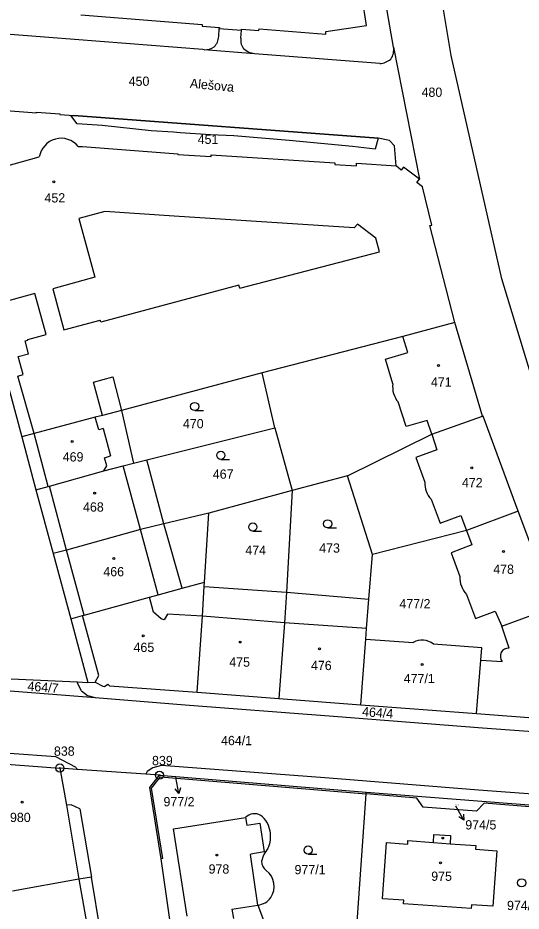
# Model space of a CAD drawing. Extents: x -755819 to -753140, y -1169796 to -1166000.
# Drawn here: x -755613.6 to -755521.4, y -1166822.8 to -1166659.1 of the extents above; entities that cross this region are included whole.
import ezdxf

# ---------------------------------------------------------------- set-up
doc = ezdxf.new("R2010")
doc.units = 0
for name, color, linetype in [('Vrstva 1', 7, 'Continuous'), ('Vrstva 15', 7, 'Continuous'), ('Vrstva 16', 7, 'Continuous'), ('Vrstva 17', 7, 'Continuous'), ('Vrstva 18', 7, 'Continuous'), ('Vrstva 19', 7, 'Continuous'), ('Vrstva 24', 7, 'Continuous'), ('Vrstva 25', 7, 'Continuous'), ('Vrstva 27', 7, 'Continuous'), ('Vrstva 4', 7, 'Continuous')]:
    doc.layers.add(name, color=color, linetype=linetype)

msp = doc.modelspace()

# ---------------------------------------------------------------- linework, layer by layer
at = {"layer": 'Vrstva 1'}
for p, q in [((-755534.25, -1166665.97), (-755541.19, -1166624.66)), ((-755544.82, -1166664.45), (-755547.19, -1166650.55)), ((-755549.75, -1166660.53), (-755551.05, -1166651.79)), ((-755602.07, -1166658.55), (-755579.84, -1166660.33)), ((-755579.84, -1166660.33), (-755579.86, -1166660.63)), ((-755579.73, -1166664.92), (-755635.63, -1166660.52)), ((-755579.86, -1166660.63), (-755576.7, -1166660.89)), ((-755576.7, -1166660.89), (-755576.72, -1166661.07)), ((-755576.72, -1166661.07), (-755572.65, -1166661.35)), ((-755572.65, -1166661.35), (-755572.64, -1166661.19)), ((-755572.64, -1166661.19), (-755569.45, -1166661.44)), ((-755569.45, -1166661.44), (-755569.42, -1166661.09)), ((-755569.42, -1166661.09), (-755557.22, -1166662.1)), ((-755557.22, -1166662.1), (-755557.18, -1166661.6)), ((-755557.18, -1166661.6), (-755549.75, -1166660.53)), ((-755579.49, -1166664.94), (-755579.73, -1166664.92)), ((-755570.27, -1166665.67), (-755579.49, -1166664.94)), ((-755544.82, -1166664.45), (-755540.05, -1166688.67)), ((-755547.33, -1166667.46), (-755570.27, -1166665.67)), ((-755524.98, -1166706.95), (-755534.25, -1166665.97)), ((-755625.42, -1166675.37), (-755610.2, -1166676.5)), ((-755610.2, -1166676.5), (-755610.19, -1166676.38)), ((-755610.19, -1166676.38), (-755605.92, -1166676.68)), ((-755605.92, -1166676.68), (-755605.93, -1166676.82)), ((-755605.93, -1166676.82), (-755603.34, -1166677.01)), ((-755547.6, -1166681.14), (-755603.34, -1166677.01)), ((-755545.55, -1166681.56), (-755547.6, -1166681.14)), ((-755544.65, -1166682.57), (-755545.55, -1166681.56)), ((-755602.56, -1166682.65), (-755601.78, -1166682.71)), ((-755601.78, -1166682.71), (-755584.3, -1166684.02)), ((-755544.35, -1166686.24), (-755544.65, -1166682.57)), ((-755623.79, -1166688.44), (-755609.69, -1166684.6)), ((-755584.3, -1166684.02), (-755584.3, -1166684.17)), ((-755584.3, -1166684.17), (-755578.23, -1166684.52)), ((-755578.23, -1166684.52), (-755578.2, -1166684.21)), ((-755578.2, -1166684.21), (-755555.54, -1166685.67)), ((-755555.54, -1166685.67), (-755555.56, -1166685.97)), ((-755555.56, -1166685.97), (-755551.59, -1166686.25)), ((-755551.59, -1166686.25), (-755551.56, -1166685.76)), ((-755551.56, -1166685.76), (-755544.35, -1166686.24)), ((-755543.43, -1166687), (-755544.35, -1166686.24)), ((-755542.97, -1166686.44), (-755543.43, -1166687)), ((-755540.05, -1166688.67), (-755542.97, -1166686.44)), ((-755540.55, -1166689.29), (-755540.05, -1166688.67)), ((-755539.53, -1166690.09), (-755540.55, -1166689.29)), ((-755537.79, -1166697.08), (-755539.53, -1166690.09)), ((-755538.15, -1166697.15), (-755537.79, -1166697.08)), ((-755533.61, -1166714.7), (-755538.15, -1166697.15)), ((-755517.03, -1166733.22), (-755524.98, -1166706.95)), ((-755533.6, -1166714.92), (-755543.11, -1166717.49)), ((-755533.6, -1166714.92), (-755533.61, -1166714.7)), ((-755528.51, -1166732.14), (-755533.6, -1166714.92)), ((-755543.11, -1166717.49), (-755568.88, -1166724.16)), ((-755617.69, -1166718.15), (-755612.91, -1166735.88)), ((-755568.88, -1166724.16), (-755594.64, -1166731.05)), ((-755566.55, -1166734.24), (-755568.88, -1166724.16)), ((-755599.43, -1166732.31), (-755610.66, -1166735.28)), ((-755598.14, -1166731.97), (-755599.43, -1166732.31)), ((-755594.64, -1166731.05), (-755598.14, -1166731.97)), ((-755594.64, -1166731.05), (-755592.44, -1166740.73)), ((-755537.8, -1166735.43), (-755528.51, -1166732.14)), ((-755528.4, -1166732.1), (-755528.51, -1166732.14)), ((-755521.97, -1166749.51), (-755528.4, -1166732.1)), ((-755610.66, -1166735.28), (-755612.91, -1166735.88)), ((-755589.97, -1166740.12), (-755566.55, -1166734.24)), ((-755566.55, -1166734.24), (-755563.39, -1166745.71)), ((-755553.26, -1166743.07), (-755537.8, -1166735.43)), ((-755612.91, -1166735.88), (-755610.3, -1166745.6)), ((-755592.44, -1166740.73), (-755589.97, -1166740.12)), ((-755586.89, -1166751.87), (-755589.97, -1166740.12)), ((-755607.84, -1166744.93), (-755597.89, -1166742.13)), ((-755597.89, -1166742.13), (-755594.32, -1166741.2)), ((-755594.32, -1166741.2), (-755592.44, -1166740.73)), ((-755553.26, -1166743.07), (-755563.39, -1166745.71)), ((-755548.68, -1166757.47), (-755553.26, -1166743.07)), ((-755610.3, -1166745.6), (-755608.09, -1166745.01)), ((-755608.09, -1166745.01), (-755607.84, -1166744.93)), ((-755610.3, -1166745.6), (-755607.17, -1166757.28)), ((-755563.39, -1166745.71), (-755578.61, -1166749.91)), ((-755563.39, -1166745.71), (-755564.44, -1166764.37)), ((-755578.61, -1166749.91), (-755586.89, -1166751.87)), ((-755579.42, -1166762.57), (-755578.61, -1166749.91)), ((-755521.97, -1166749.51), (-755531.43, -1166753.05)), ((-755515.45, -1166767.04), (-755521.97, -1166749.51)), ((-755586.89, -1166751.87), (-755591.17, -1166752.88)), ((-755591.17, -1166752.88), (-755604.68, -1166756.66)), ((-755531.43, -1166753.05), (-755548.68, -1166757.47)), ((-755531.43, -1166753.05), (-755530.46, -1166755.72)), ((-755604.68, -1166756.66), (-755607.17, -1166757.28)), ((-755530.46, -1166755.72), (-755534.27, -1166757.14)), ((-755607.17, -1166757.28), (-755603.91, -1166769.25)), ((-755549.31, -1166765.66), (-755548.68, -1166757.47)), ((-755534.27, -1166757.14), (-755532.69, -1166761.52)), ((-755583.55, -1166763.67), (-755579.42, -1166762.57)), ((-755579.82, -1166768.78), (-755579.47, -1166763.32)), ((-755579.47, -1166763.32), (-755579.42, -1166762.57)), ((-755579.47, -1166763.32), (-755564.44, -1166764.37)), ((-755589.52, -1166765.28), (-755587.93, -1166764.85)), ((-755587.93, -1166764.85), (-755583.55, -1166763.67)), ((-755564.44, -1166764.37), (-755564.76, -1166769.97)), ((-755564.44, -1166764.37), (-755549.31, -1166765.66)), ((-755531.44, -1166764.79), (-755529.78, -1166769.19)), ((-755601.45, -1166768.57), (-755589.52, -1166765.28)), ((-755549.73, -1166771.06), (-755549.31, -1166765.66)), ((-755529.78, -1166769.19), (-755526.16, -1166767.88)), ((-755526.16, -1166767.88), (-755524.94, -1166770.63)), ((-755524.94, -1166770.63), (-755515.6, -1166767.12)), ((-755603.91, -1166769.25), (-755601.75, -1166768.66)), ((-755603.91, -1166769.25), (-755600.79, -1166780.92)), ((-755601.75, -1166768.66), (-755601.45, -1166768.57)), ((-755580.8, -1166782.73), (-755579.82, -1166768.78)), ((-755564.76, -1166769.97), (-755565.84, -1166783.86)), ((-755549.88, -1166772.99), (-755549.73, -1166771.06)), ((-755523.64, -1166774.63), (-755524.94, -1166770.63)), ((-755550.8, -1166785), (-755549.88, -1166772.99)), ((-755549.88, -1166772.99), (-755541.21, -1166773.59)), ((-755528.65, -1166774.59), (-755537.49, -1166773.91)), ((-755528.8, -1166776.82), (-755528.65, -1166774.59)), ((-755529.61, -1166786.63), (-755528.8, -1166776.82)), ((-755528.8, -1166776.82), (-755524.9, -1166777.11)), ((-755614.86, -1166780.27), (-755602.74, -1166780.83)), ((-755602.65, -1166781.17), (-755602.74, -1166780.83)), ((-755602.74, -1166780.83), (-755600.79, -1166780.92)), ((-755601.98, -1166782.43), (-755602.65, -1166781.17)), ((-755600.79, -1166780.92), (-755599.46, -1166780.89)), ((-755599.46, -1166780.89), (-755598.06, -1166781.6)), ((-755597.72, -1166781.68), (-755597.15, -1166781.25)), ((-755597.15, -1166781.25), (-755596.85, -1166781.56)), ((-755596.85, -1166781.56), (-755580.8, -1166782.73)), ((-755619.48, -1166782.13), (-755599.47, -1166783.68)), ((-755601.98, -1166782.43), (-755600.85, -1166783.32)), ((-755598.06, -1166781.6), (-755597.72, -1166781.68)), ((-755580.8, -1166782.73), (-755565.84, -1166783.86)), ((-755600.85, -1166783.32), (-755599.47, -1166783.68)), ((-755599.47, -1166783.68), (-755583, -1166785)), ((-755565.84, -1166783.86), (-755550.8, -1166785)), ((-755583, -1166785), (-755555.79, -1166787.11)), ((-755550.8, -1166785), (-755529.61, -1166786.63)), ((-755555.79, -1166787.11), (-755528.48, -1166789.22)), ((-755529.61, -1166786.63), (-755516.93, -1166787.6)), ((-755528.48, -1166789.22), (-755516.41, -1166790.16)), ((-755606.65, -1166794.55), (-755615.12, -1166793.94)), ((-755602.93, -1166796.5), (-755606.65, -1166794.55)), ((-755630.61, -1166794.85), (-755605.92, -1166796.62)), ((-755587.3, -1166796.15), (-755588.89, -1166796.55)), ((-755556.6, -1166798.49), (-755587.3, -1166796.15)), ((-755602.78, -1166796.85), (-755605.92, -1166796.62)), ((-755605.92, -1166796.62), (-755604.7, -1166803.42)), ((-755602.93, -1166796.5), (-755602.78, -1166796.85)), ((-755590.18, -1166797.75), (-755602.78, -1166796.85)), ((-755589.96, -1166797.25), (-755590.18, -1166797.75)), ((-755587.67, -1166797.93), (-755590.18, -1166797.75)), ((-755588.89, -1166796.55), (-755589.96, -1166797.25)), ((-755589.44, -1166800.2), (-755587.67, -1166797.93)), ((-755587.67, -1166797.93), (-755549.82, -1166801.05)), ((-755589.12, -1166800.29), (-755587.52, -1166798.24)), ((-755587.52, -1166798.24), (-755549.84, -1166801.35)), ((-755529.26, -1166800.67), (-755556.6, -1166798.49)), ((-755587.36, -1166813.24), (-755589.44, -1166800.2)), ((-755587.06, -1166813.2), (-755589.12, -1166800.29)), ((-755549.84, -1166801.35), (-755549.82, -1166801.05)), ((-755549.82, -1166801.05), (-755508.44, -1166804.28)), ((-755514.57, -1166801.79), (-755529.26, -1166800.67)), ((-755551.56, -1166826.56), (-755549.84, -1166801.35)), ((-755540.54, -1166802.11), (-755549.84, -1166801.35)), ((-755539.39, -1166803.78), (-755540.54, -1166802.11)), ((-755603.85, -1166803.37), (-755604.7, -1166803.42)), ((-755602.24, -1166804.06), (-755603.85, -1166803.37)), ((-755602.24, -1166804.06), (-755600.12, -1166816.59)), ((-755529.62, -1166804.54), (-755539.39, -1166803.78)), ((-755528.22, -1166803.08), (-755529.62, -1166804.54)), ((-755508.48, -1166804.63), (-755528.22, -1166803.08)), ((-755585.08, -1166807.78), (-755571.9, -1166805.69)), ((-755582.6, -1166823.79), (-755585.08, -1166807.78)), ((-755537.48, -1166810.26), (-755537.43, -1166808.79)), ((-755537.43, -1166808.79), (-755534.35, -1166809)), ((-755534.35, -1166809), (-755534.43, -1166810.48)), ((-755546.82, -1166820.57), (-755546.08, -1166810.29)), ((-755546.08, -1166810.29), (-755542.2, -1166810.58)), ((-755542.2, -1166810.58), (-755542.16, -1166809.91)), ((-755542.16, -1166809.91), (-755537.48, -1166810.26)), ((-755534.43, -1166810.48), (-755529.75, -1166810.84)), ((-755529.75, -1166810.84), (-755529.79, -1166811.48)), ((-755529.79, -1166811.48), (-755525.88, -1166811.76)), ((-755525.88, -1166811.76), (-755526.62, -1166821.94)), ((-755587.06, -1166813.2), (-755587.36, -1166813.24)), ((-755585.68, -1166825.23), (-755587.36, -1166813.24)), ((-755602.43, -1166817), (-755614.62, -1166819.2)), ((-755600.12, -1166816.59), (-755602.43, -1166817)), ((-755597.88, -1166830.17), (-755600.12, -1166816.59)), ((-755542.94, -1166820.86), (-755546.82, -1166820.57)), ((-755542.97, -1166821.52), (-755542.94, -1166820.86)), ((-755569.67, -1166821.74), (-755568.27, -1166825.45)), ((-755530.56, -1166822.36), (-755542.97, -1166821.52)), ((-755530.52, -1166821.69), (-755530.56, -1166822.36)), ((-755526.62, -1166821.94), (-755530.52, -1166821.69))]:
    msp.add_line(p, q, dxfattribs=at)
for centre, radius, start, end in [((-755547.64, -1166664.97), 2.87, 324.0488, 10.3427), ((-755547.39, -1166664.42), 3.04, 271.0711, 312.8263), ((-755605.68, -1166685.24), 4.06, 39.6278, 170.964), ((-755527.87, -1166761.55), 4.82, 179.624, 222.216), ((-755539.58, -1166776.48), 3.31, 50.7969, 119.37), ((-755523.74, -1166776.14), 1.51, 86.4021, 219.7309), ((-755570.24, -1166807.3), 2.31, 60.8029, 135.9171), ((-755571.84, -1166808.84), 4.48, 8.8032, 52.4762), ((-755572.6, -1166809.12), 5.28, 334.6095, 10.5732), ((-755563.77, -1166814.81), 5.32, 139.8106, 168.0472), ((-755567.02, -1166813.76), 1.95, 178.5957, 235.6336), ((-755570.36, -1166818.3), 3.69, 325.9769, 52.6504), ((-755570.02, -1166818.39), 3.37, 276.037, 324.0239)]:
    msp.add_arc(centre, radius, start, end, dxfattribs=at)
at = {"layer": 'Vrstva 16'}
for p, q in [((-755584.13, -1166801.29), (-755584.67, -1166798.34)), ((-755531.9, -1166806.18), (-755533.42, -1166803.59))]:
    msp.add_line(p, q, dxfattribs=at)
for points in [[(-755583.82, -1166800.22), (-755584.13, -1166801.29), (-755584.8, -1166800.4)], [(-755531.97, -1166805.06), (-755531.9, -1166806.18), (-755532.84, -1166805.57)]]:
    msp.add_lwpolyline(points, dxfattribs=at)
at = {"layer": 'Vrstva 24'}
for centre, radius in [((-755605.92, -1166796.62), 0.75), ((-755605.92, -1166796.62), 0.1), ((-755587.67, -1166797.93), 0.75), ((-755587.67, -1166797.93), 0.1)]:
    msp.add_circle(centre, radius, dxfattribs=at)
at = {"layer": 'Vrstva 25'}
for p, q in [((-755581.22, -1166731.1), (-755579.62, -1166731.1)), ((-755576.45, -1166740.03), (-755574.85, -1166740.03)), ((-755570.57, -1166753.19), (-755568.97, -1166753.19)), ((-755556.88, -1166752.59), (-755555.28, -1166752.59)), ((-755560.45, -1166812.4), (-755558.85, -1166812.4))]:
    msp.add_line(p, q, dxfattribs=at)
for centre, radius in [((-755607.01, -1166689.17), 0.175), ((-755536.55, -1166722.81), 0.175), ((-755581.22, -1166730.35), 0.75), ((-755603.69, -1166736.74), 0.175), ((-755576.45, -1166739.28), 0.75), ((-755530.49, -1166741.59), 0.175), ((-755599.55, -1166746.24), 0.175), ((-755570.57, -1166752.44), 0.75), ((-755556.88, -1166751.84), 0.75), ((-755524.67, -1166756.92), 0.175), ((-755596.06, -1166758.18), 0.175), ((-755590.64, -1166772.37), 0.175), ((-755572.87, -1166773.51), 0.175), ((-755558.38, -1166774.77), 0.175), ((-755539.57, -1166777.62), 0.175), ((-755612.85, -1166802.85), 0.175), ((-755535.8, -1166809.44), 0.175), ((-755560.45, -1166811.65), 0.75), ((-755577.17, -1166812.56), 0.175), ((-755536.22, -1166814), 0.175), ((-755521.35, -1166817.65), 0.75)]:
    msp.add_circle(centre, radius, dxfattribs=at)
at = {"layer": 'Vrstva 27'}
for p, q in [((-755602.78, -1166678.55), (-755603.92, -1166676.97)), ((-755603.92, -1166676.97), (-755603.34, -1166677.01)), ((-755603.34, -1166677.01), (-755547.6, -1166681.14)), ((-755598.17, -1166678.86), (-755602.78, -1166678.55)), ((-755589.22, -1166679.82), (-755598.17, -1166678.86)), ((-755585.13, -1166680.04), (-755589.22, -1166679.82)), ((-755583.89, -1166680.17), (-755585.13, -1166680.04)), ((-755578.32, -1166680.54), (-755583.89, -1166680.17)), ((-755574.03, -1166680.73), (-755578.32, -1166680.54)), ((-755563.92, -1166681.61), (-755574.03, -1166680.73)), ((-755552.3, -1166682.66), (-755563.92, -1166681.61)), ((-755547.6, -1166681.14), (-755548.2, -1166683.15)), ((-755548.2, -1166683.15), (-755552.3, -1166682.66))]:
    msp.add_line(p, q, dxfattribs=at)
at = {"layer": 'Vrstva 4'}
for p, q in [((-755576.82, -1166662.51), (-755576.72, -1166661.07)), ((-755572.75, -1166662.81), (-755572.65, -1166661.35)), ((-755571.3, -1166665.45), (-755572.19, -1166664.89)), ((-755570.27, -1166665.67), (-755571.3, -1166665.45)), ((-755597.67, -1166694.58), (-755602.47, -1166695.9)), ((-755584.97, -1166695.44), (-755597.67, -1166694.58)), ((-755602.47, -1166695.9), (-755599.52, -1166706.65)), ((-755552, -1166697.58), (-755584.97, -1166695.44)), ((-755551.42, -1166696.94), (-755552, -1166697.58)), ((-755548.05, -1166699.51), (-755551.42, -1166696.94)), ((-755547.4, -1166702.01), (-755548.05, -1166699.51)), ((-755572.96, -1166708.66), (-755547.4, -1166702.01)), ((-755599.52, -1166706.65), (-755607.2, -1166708.75)), ((-755607.2, -1166708.75), (-755605.18, -1166716.29)), ((-755573.13, -1166708.08), (-755598.41, -1166714.89)), ((-755572.96, -1166708.66), (-755573.13, -1166708.08)), ((-755610.48, -1166709.65), (-755617.49, -1166711.57)), ((-755608.46, -1166717.17), (-755610.48, -1166709.65)), ((-755605.18, -1166716.29), (-755598.54, -1166714.5)), ((-755598.41, -1166714.89), (-755598.54, -1166714.5)), ((-755611.79, -1166718.07), (-755608.46, -1166717.17)), ((-755542.21, -1166720.45), (-755543.11, -1166717.49)), ((-755612.28, -1166718.3), (-755611.77, -1166718.17)), ((-755611.66, -1166720.66), (-755612.28, -1166718.3)), ((-755611.77, -1166718.17), (-755611.79, -1166718.07)), ((-755613.54, -1166721.15), (-755611.66, -1166720.66)), ((-755546.27, -1166721.68), (-755542.21, -1166720.45)), ((-755612.62, -1166724.5), (-755613.54, -1166721.15)), ((-755544.95, -1166726.17), (-755546.27, -1166721.68)), ((-755613.6, -1166724.77), (-755612.62, -1166724.5)), ((-755610.66, -1166735.28), (-755613.6, -1166724.77)), ((-755599.75, -1166725.85), (-755596.25, -1166724.93)), ((-755598.14, -1166731.97), (-755599.75, -1166725.85)), ((-755596.25, -1166724.93), (-755594.64, -1166731.05)), ((-755542.52, -1166734.02), (-755543.97, -1166729.51)), ((-755598.8, -1166734.6), (-755599.43, -1166732.31)), ((-755538.66, -1166732.89), (-755542.52, -1166734.02)), ((-755537.8, -1166735.43), (-755538.66, -1166732.89)), ((-755608.09, -1166745.01), (-755610.66, -1166735.28)), ((-755598.01, -1166734.38), (-755598.8, -1166734.6)), ((-755598.01, -1166734.38), (-755596.63, -1166739.41)), ((-755537.8, -1166735.43), (-755536.89, -1166738.26)), ((-755536.89, -1166738.26), (-755540.71, -1166739.68)), ((-755597.74, -1166739.72), (-755596.63, -1166739.41)), ((-755597.32, -1166741.22), (-755597.74, -1166739.72)), ((-755540.71, -1166739.68), (-755539.05, -1166744.19)), ((-755597.89, -1166742.13), (-755597.32, -1166741.22)), ((-755591.17, -1166752.88), (-755594.32, -1166741.2)), ((-755604.68, -1166756.66), (-755607.84, -1166744.93)), ((-755537.9, -1166747.33), (-755536.25, -1166751.72)), ((-755536.25, -1166751.72), (-755532.45, -1166750.34)), ((-755532.45, -1166750.34), (-755531.43, -1166753.05)), ((-755583.55, -1166763.67), (-755586.89, -1166751.87)), ((-755587.93, -1166764.85), (-755591.17, -1166752.88)), ((-755601.45, -1166768.57), (-755604.68, -1166756.66)), ((-755588.8, -1166768.03), (-755589.52, -1166765.28)), ((-755587.39, -1166769.24), (-755588.8, -1166768.03)), ((-755586.18, -1166768.4), (-755586.8, -1166769.46)), ((-755579.82, -1166768.78), (-755586.18, -1166768.4)), ((-755598.78, -1166779.64), (-755601.75, -1166768.66)), ((-755586.8, -1166769.46), (-755587.39, -1166769.24)), ((-755564.76, -1166769.97), (-755579.82, -1166768.78)), ((-755549.73, -1166771.06), (-755564.76, -1166769.97)), ((-755599.46, -1166780.89), (-755598.78, -1166779.64)), ((-755604.7, -1166803.42), (-755602.43, -1166817)), ((-755571.9, -1166805.69), (-755571.7, -1166807.07)), ((-755571.7, -1166807.07), (-755569.32, -1166806.7)), ((-755569.32, -1166806.7), (-755568.5, -1166811.98)), ((-755537.48, -1166810.26), (-755534.43, -1166810.48)), ((-755570.92, -1166812.43), (-755571.02, -1166812.44)), ((-755569.67, -1166821.74), (-755571.02, -1166812.44)), ((-755568.5, -1166811.98), (-755570.92, -1166812.43)), ((-755602.43, -1166817), (-755600.29, -1166828.96)), ((-755574.41, -1166822.49), (-755569.67, -1166821.74)), ((-755574.41, -1166822.49), (-755574.14, -1166824.19))]:
    msp.add_line(p, q, dxfattribs=at)
for centre, radius, start, end in [((-755579.73, -1166662.35), 2.91, 314.9484, 356.8471), ((-755570.12, -1166663.22), 2.66, 171.1598, 218.9772), ((-755579.39, -1166661.88), 3.06, 268.1724, 304.2996), ((-755540.54, -1166726.69), 4.44, 173.253, 219.4518), ((-755535.09, -1166744.52), 3.98, 175.2458, 224.9839)]:
    msp.add_arc(centre, radius, start, end, dxfattribs=at)

# ---------------------------------------------------------------- texts
at = {"layer": 'Vrstva 15'}
msp.add_text('Alešova', height=1.7, rotation=354.6036, dxfattribs=at).set_placement((-755582.16, -1166671.91))
at = {"layer": 'Vrstva 16'}
for s, p in [('977/2', (-755586.94, -1166803.63)), ('974/5', (-755531.66, -1166807.87))]:
    msp.add_text(s, height=1.7, dxfattribs=at).set_placement(p)
at = {"layer": 'Vrstva 17'}
for s, p in [('838', (-755607.01, -1166794.36)), ('839', (-755589.04, -1166796.09))]:
    msp.add_text(s, height=1.7, dxfattribs=at).set_placement(p)
at = {"layer": 'Vrstva 18'}
for s, height, p in [('450', 1.7, (-755593.32, -1166671.56)), ('480', 1.7, (-755539.67, -1166673.58)), ('451', 1.7, (-755580.68, -1166682.2)), ('470', 1.7, (-755583.38, -1166734.33)), ('467', 1.7, (-755577.91, -1166743.58)), ('474', 1.7, (-755571.95, -1166757.52)), ('473', 1.7, (-755558.42, -1166757.13)), ('477/2', 1.7, (-755543.73, -1166767.34)), ('464/1', 1.7, (-755576.4, -1166792.42)), ('977/2', 0.2, (-755584.64, -1166798.33)), ('974/5', 0.2, (-755533.48, -1166803.44)), ('977/1', 1.7, (-755562.94, -1166816.08)), ('974/1', 1.7, (-755524.02, -1166822.65))]:
    msp.add_text(s, height=height, dxfattribs=at).set_placement(p)
for s, p in [('464/7', (-755611.91, -1166782.41)), ('464/4', (-755550.61, -1166787.08))]:
    msp.add_text(s, height=1.7, rotation=355.5203, dxfattribs=at).set_placement(p)
at = {"layer": 'Vrstva 19'}
for s, p in [('452', (-755608.74, -1166692.94)), ('471', (-755537.96, -1166726.71)), ('469', (-755605.4, -1166740.42)), ('472', (-755532.28, -1166745.14)), ('468', (-755601.68, -1166749.61)), ('466', (-755597.96, -1166761.46)), ('478', (-755526.54, -1166761.01)), ('465', (-755592.43, -1166775.34)), ('475', (-755574.9, -1166778.04)), ('476', (-755559.93, -1166778.66)), ('477/1', (-755542.94, -1166781.05)), ('980', (-755615.06, -1166806.51)), ('978', (-755578.68, -1166815.97)), ('975', (-755537.9, -1166817.29))]:
    msp.add_text(s, height=1.7, dxfattribs=at).set_placement(p)

doc.saveas('drawing.dxf')
